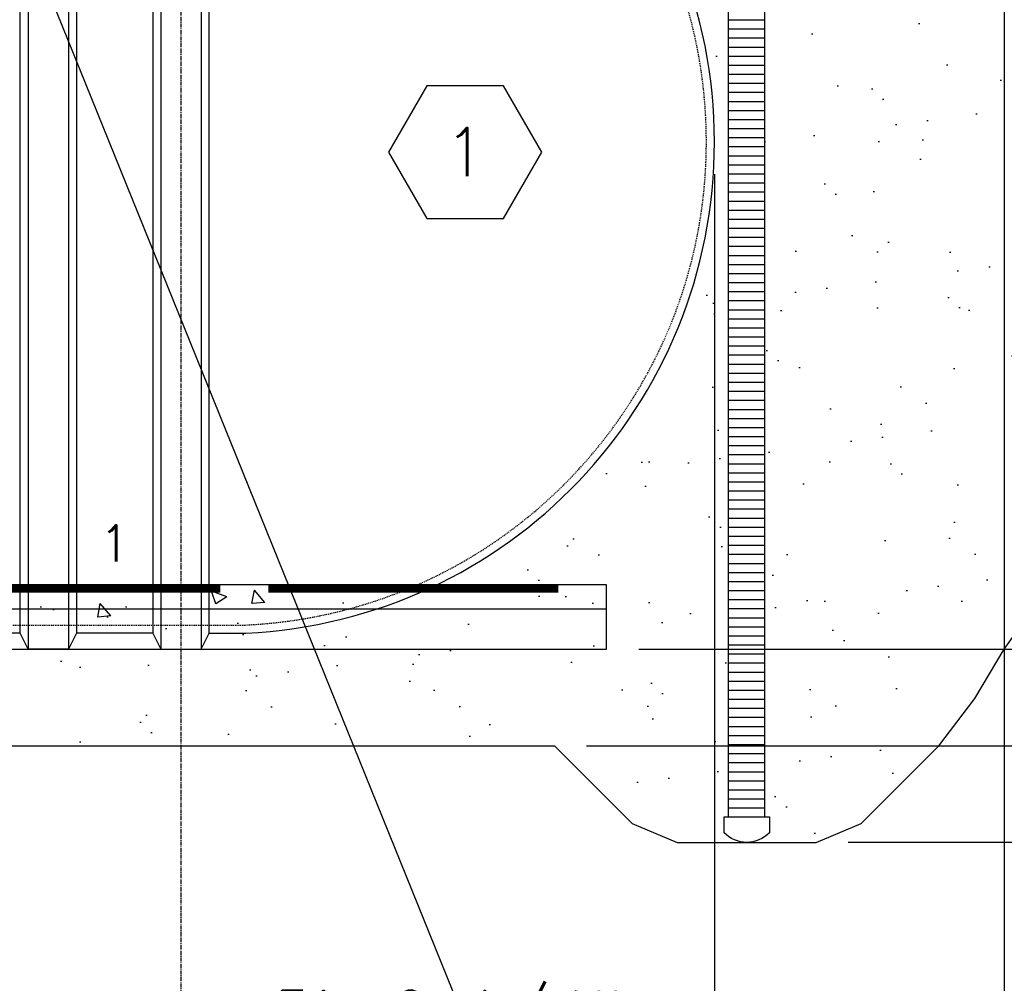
# Model space of a CAD drawing. Extents: x -169 to 6736, y -208 to 3022.
# Tile 587 of 656: x 6322 to 6444, y 750 to 870. Entities that reach past the tile are written whole.
import ezdxf
from ezdxf.enums import TextEntityAlignment as Align

# ---------------------------------------------------------------- set-up
doc = ezdxf.new("R2010")
doc.units = 0
doc.header["$MEASUREMENT"] = 0
doc.header["$PDSIZE"] = 1
doc.linetypes.add('CENTER1', pattern=[0.6625, 0.5, -0.075, 0.0125, -0.075])
doc.linetypes.add('HIDDEN3', pattern=[0.1875, 0.125, -0.0625])
doc.layers.get('0').update_dxf_attribs({"color": 255, "linetype": 'CONTINUOUS'})
doc.layers.get('DEFPOINTS').update_dxf_attribs({"linetype": 'CONTINUOUS'})
for name, color, linetype in [('CENTERLINE', 3, 'CENTER1'), ('CONCRETE-HATCH', 2, 'CONTINUOUS'), ('DIM', 3, 'CONTINUOUS'), ('PEAGRAVEL-HATCH', 3, 'CONTINUOUS'), ('PVC-4', 4, 'CONTINUOUS'), ('PVC-4-HATCH', 7, 'CONTINUOUS'), ('TANK-ANCHOR', 4, 'CONTINUOUS'), ('TANK-HOLE', 5, 'CONTINUOUS'), ('TANK-UST', 5, 'CONTINUOUS'), ('TANK-UST-RIB', 7, 'CONTINUOUS'), ('TANK-UST-RIB-NO.', 7, 'CONTINUOUS'), ('TEXT', 3, 'CONTINUOUS')]:
    doc.layers.add(name, color=color, linetype=linetype)
doc.styles.add('SIMPLEX', font='simplex')
doc.dimstyles.new('DIM64', dxfattribs={"dimscale": 64, "dimtxt": 0.09375, "dimasz": 0.09375, "dimexe": 0.0625, "dimexo": 0.0625, "dimgap": 0.046875, "dimtad": 1, "dimdec": 4, "dimzin": 3, "dimdsep": 46, "dimlunit": 4, "dimtxsty": 'SIMPLEX', "dimcen": 0, "dimclrd": 256, "dimclre": 256, "dimclrt": 256, "dimadec": 0, "dimazin": 0, "dimtfac": 1, "dimtdec": 4, "dimtmove": 0, "dimatfit": 3, "dimfxl": 1, "dimfrac": 2, "dimtolj": 1, "dimtzin": 0, "dimarcsym": 0})

# ---------------------------------------------------------------- blocks, each defined once
blk = doc.blocks.new('*D50')
at = {"layer": 'DEFPOINTS', "color": 0, "transparency": 16777216}
for p in [(5863.15, 854.52), (6407.9, 854.52), (6407.9, 719.02)]:
    blk.add_point(p, dxfattribs=at)
at = {"layer": 'DIM', "lineweight": -2, "transparency": 16777216}
for p, q in [((5863.15, 850.52), (5863.15, 715.02)), ((6407.9, 850.52), (6407.9, 715.02)), ((5869.15, 719.02), (6401.9, 719.02))]:
    blk.add_line(p, q, dxfattribs=at)
at = {"layer": 'DIM', "transparency": 16777216}
for points in [[(5869.15, 720.02), (5869.15, 718.02), (5863.15, 719.02)], [(6401.9, 720.02), (6401.9, 718.02), (6407.9, 719.02)]]:
    blk.add_solid(points, dxfattribs=at)
at = {"layer": 'DIM', "transparency": 16777216, "insert": (6135.53, 726.59), "char_height": 6, "attachment_point": 5, "style": 'SIMPLEX'}
blk.add_mtext('\\A1;45\'-4 3/4" (TANK LENGTH)', dxfattribs=at)
blk = doc.blocks.new('*D53')
at = {"layer": 'DEFPOINTS', "color": 0, "transparency": 16777216}
for p in [(6407.9, 854.52), (6341.65, 737.52), (6341.65, 737.52)]:
    blk.add_point(p, dxfattribs=at)
at = {"layer": 'DIM', "lineweight": -2, "transparency": 16777216}
for p, q in [((6407.9, 850.52), (6407.9, 733.52)), ((6401.9, 737.52), (6347.65, 737.52))]:
    blk.add_line(p, q, dxfattribs=at)
at = {"layer": 'DIM', "transparency": 16777216}
for points in [[(6347.65, 738.52), (6347.65, 736.52), (6341.65, 737.52)], [(6401.9, 738.52), (6401.9, 736.52), (6407.9, 737.52)]]:
    blk.add_solid(points, dxfattribs=at)
at = {"layer": 'DIM', "transparency": 16777216, "insert": (6374.78, 745.09), "char_height": 6, "attachment_point": 5, "style": 'SIMPLEX'}
blk.add_mtext('\\A1;5\'-6 1/4"', dxfattribs=at)
blk = doc.blocks.new('*D64')
at = {"layer": 'DEFPOINTS', "color": 0, "transparency": 16777216}
for p in [(6344.15, 917.52), (6584.94, 917.52), (6394.51, 791.52)]:
    blk.add_point(p, dxfattribs=at)
at = {"layer": 'DIM', "lineweight": -2, "transparency": 16777216}
for p, q in [((6348.15, 917.52), (6588.94, 917.52)), ((6584.94, 797.52), (6584.94, 911.52)), ((6398.51, 791.52), (6588.94, 791.52))]:
    blk.add_line(p, q, dxfattribs=at)
at = {"layer": 'DIM', "transparency": 16777216}
for points in [[(6583.94, 911.52), (6585.94, 911.52), (6584.94, 917.52)], [(6583.94, 797.52), (6585.94, 797.52), (6584.94, 791.52)]]:
    blk.add_solid(points, dxfattribs=at)
at = {"layer": 'DIM', "transparency": 16777216, "insert": (6577.37, 854.52), "char_height": 6, "attachment_point": 5, "rotation": 90, "style": 'SIMPLEX'}
blk.add_mtext('\\A1;10\'-6" O.D. (F.V.)', dxfattribs=at)
blk = doc.blocks.new('*D65')
at = {"layer": 'DEFPOINTS', "color": 0, "transparency": 16777216}
for p in [(6394.51, 791.52), (6420.53, 767.54), (6584.94, 767.54)]:
    blk.add_point(p, dxfattribs=at)
at = {"layer": 'DIM', "lineweight": -2, "transparency": 16777216}
for p, q in [((6398.51, 791.52), (6588.94, 791.52)), ((6584.94, 785.52), (6584.94, 773.54)), ((6424.53, 767.54), (6588.94, 767.54))]:
    blk.add_line(p, q, dxfattribs=at)
at = {"layer": 'DIM', "transparency": 16777216}
for points in [[(6583.94, 785.52), (6585.94, 785.52), (6584.94, 791.52)], [(6583.94, 773.54), (6585.94, 773.54), (6584.94, 767.54)]]:
    blk.add_solid(points, dxfattribs=at)
at = {"layer": 'DIM', "transparency": 16777216, "insert": (6578.37, 779.53), "char_height": 6, "attachment_point": 5, "rotation": 90, "style": 'SIMPLEX'}
blk.add_mtext("\\A1;2'", dxfattribs=at)
blk = doc.blocks.new('*D67')
at = {"layer": 'DEFPOINTS', "color": 0, "transparency": 16777216}
for p in [(6394.51, 791.52), (6566.44, 791.52), (6388.02, 779.53)]:
    blk.add_point(p, dxfattribs=at)
at = {"layer": 'TEXT', "lineweight": -2, "transparency": 16777216}
for p, q in [((6566.44, 797.52), (6566.44, 803.52)), ((6398.51, 791.52), (6570.44, 791.52)), ((6566.44, 779.53), (6566.44, 791.52)), ((6392.02, 779.53), (6570.44, 779.53)), ((6566.44, 773.53), (6566.44, 767.53))]:
    blk.add_line(p, q, dxfattribs=at)
at = {"layer": 'TEXT', "transparency": 16777216}
for points in [[(6565.44, 797.52), (6567.44, 797.52), (6566.44, 791.52)], [(6565.44, 773.53), (6567.44, 773.53), (6566.44, 779.53)]]:
    blk.add_solid(points, dxfattribs=at)
at = {"layer": 'TEXT', "transparency": 16777216, "insert": (6559.87, 785.53), "char_height": 6, "attachment_point": 5, "rotation": 90, "style": 'SIMPLEX'}
blk.add_mtext("\\A1;1'", dxfattribs=at)
blk = doc.blocks.new('HEX')
at = {"color": 3}
blk.add_lwpolyline([(-0.0577, 0.1), (-0.1155, 0), (-0.0577, -0.1), (0.0577, -0.1), (0.1155, 0), (0.0577, 0.1)], close=True, dxfattribs=at)
at = {"color": 3, "style": 'SIMPLEX'}
blk.add_attdef('D#', text='', height=0.08, dxfattribs=at).set_placement((0, 0), align=Align.MIDDLE)
blk = doc.blocks.new('*D61')
at = {"layer": 'DEFPOINTS', "color": 0, "transparency": 16777216}
for p in [(5827.15, 978.01), (6443.91, 978.3), (5827.15, 700.52)]:
    blk.add_point(p, dxfattribs=at)
at = {"layer": 'DIM', "lineweight": -2, "transparency": 16777216}
for p, q in [((5827.15, 974.01), (5827.15, 696.52)), ((6443.91, 974.3), (6443.91, 696.52)), ((6437.91, 700.52), (5833.15, 700.52))]:
    blk.add_line(p, q, dxfattribs=at)
at = {"layer": 'DIM', "transparency": 16777216}
for points in [[(5833.15, 701.52), (5833.15, 699.52), (5827.15, 700.52)], [(6437.91, 701.52), (6437.91, 699.52), (6443.91, 700.52)]]:
    blk.add_solid(points, dxfattribs=at)
at = {"layer": 'DIM', "transparency": 16777216, "insert": (6135.53, 708.09), "char_height": 6, "attachment_point": 5, "style": 'SIMPLEX'}
blk.add_mtext('\\A1;51\'-4 3/4" (F.V. TANK SLAB)', dxfattribs=at)
blk = doc.blocks.new('*D63')
at = {"layer": 'DEFPOINTS', "color": 0, "transparency": 16777216}
for p in [(6443.9, 978.01), (6407.9, 719.02), (6443.9, 719.02)]:
    blk.add_point(p, dxfattribs=at)
at = {"layer": 'DIM', "lineweight": -2, "transparency": 16777216}
for p, q in [((6443.9, 974.01), (6443.9, 715.02)), ((6413.9, 719.02), (6437.9, 719.02))]:
    blk.add_line(p, q, dxfattribs=at)
at = {"layer": 'DIM', "transparency": 16777216}
for points in [[(6413.9, 720.02), (6413.9, 718.02), (6407.9, 719.02)], [(6437.9, 720.02), (6437.9, 718.02), (6443.9, 719.02)]]:
    blk.add_solid(points, dxfattribs=at)
at = {"layer": 'DIM', "transparency": 16777216, "insert": (6425.9, 725.59), "char_height": 6, "attachment_point": 5, "style": 'SIMPLEX'}
blk.add_mtext('\\A1;3\'-0"', dxfattribs=at)

msp = doc.modelspace()

# ---------------------------------------------------------------- hatches: boundary and pattern name
at = {"layer": 'CONCRETE-HATCH', "linetype": 'Continuous'}
h = msp.add_hatch(dxfattribs=at)
h.set_pattern_fill('AR-CONC', color=256, scale=2.67, style=0)
h.set_pattern_definition([(130, (6571.37, 658.424), (-19.15085, -1.6755), [2.0025, -22.0275]), (185, (6571.37, 658.424), (3.7047, 20.0835), [1.602, -17.622]), (79.5486, (6569.773, 658.284), (-15.4462, 18.408), [1.7019, -18.7205]), (133.816, (6571.37, 663.764), (-28.4953, -4.4194), [3.0038, -33.0412]), (83.3644, (6568.995, 663.396), (-24.9555, 26.009), [2.5528, -28.0807]), (188.816, (6571.37, 663.764), (-24.9555, 26.009), [2.403, -26.433]), (159, (6568.7, 662.429), (-15.9374, -10.7499), [2.0025, -22.0275]), (214, (6568.7, 662.429), (-6.4965, 19.3615), [1.602, -17.622]), (108.5486, (6567.371, 661.533), (-22.43394, 8.6116), [1.7019, -18.7205]), (142.5, (6571.3694, 658.424), (-0.32467, 8.88827), [0, -17.4084, 0, -17.889, 0, -17.68875]), (172.5, (6571.369, 658.424), (-7.02396, 10.5308), [0, -10.1994, 0, -17.0079, 0, -6.74175]), (212.5, (6577.3235, 658.424), (-14.25306, -0.60222), [0, -6.675, 0, -20.826, 0, -27.6345]), (222.5, (6579.993, 658.424), (-15.57107, 2.6728), [0, -8.6775, 0, -13.8306, 0, -19.6245])])
h.paths.add_polyline_path([(6135.52922, 791.52328), (6399.52922, 791.52328), (6399.52922, 799.52328), (6135.52922, 799.52328)])
at = {"layer": 'PEAGRAVEL-HATCH'}
h = msp.add_hatch(dxfattribs=at)
h.set_pattern_fill('AR-SAND', color=256, scale=7.5, style=0)
h.set_pattern_definition([(37.5, (6414.161, 854.523), (-0.47245, 14.4512), [0, -11.4, 0, -12.75, 0, -12.1875]), (7.5, (6414.16, 854.523), (13.2733, 21.166), [0, -6.15, 0, -10.275, 0, -3.9375]), (327.5, (6404.936, 854.523), (23.3561, 0.04244), [0, -3.75, 0, -13.5, 0, -17.625]), (317.5, (6404.936, 854.523), (22.546, 6.5826), [0, -1.875, 0, -8.85, 0, -10.125])])
h.paths.add_polyline_path([(6560.28822, 982.01471), (6443.9106, 982.01471), (6443.9106, 978.01471), (6424.22605, 978.01471), (6424.22605, 946.07721), (6414.1606, 946.07721), (6414.1606, 854.52328), (6478.44881, 854.52328), (6478.69035, 855.11144), (6480.0124, 857.87883), (6481.90118, 863.7034), (6483.82383, 868.85813), (6485.37891, 873.06289), (6488.02253, 878.31885), (6489.62945, 880.94683), (6490.66616, 883.57481), (6491.54585, 885.73274), (6493.82815, 889.88196), (6496.41995, 895.13792), (6499.06358, 903.54745), (6501.18885, 909.32901), (6503.26228, 914.05937), (6504.86919, 918.26414), (6505.90591, 921.94331), (6509.0679, 926.67367)])
h.paths.add_polyline_path([(6417.27939, 867.55102), (6476.27939, 867.55102), (6476.27939, 886.55102), (6417.27939, 886.55102)], flags=24)
h = msp.add_hatch(dxfattribs=at)
h.set_pattern_fill('AR-SAND', color=256, scale=7.5, style=0)
h.set_pattern_definition([(37.5, (6327.404, 854.523), (-0.47245, 14.4512), [0, -11.4, 0, -12.75, 0, -12.1875]), (7.5, (6327.404, 854.523), (13.2733, 21.166), [0, -6.15, 0, -10.275, 0, -3.9375]), (327.5, (6318.179, 854.523), (23.3561, 0.0424), [0, -3.75, 0, -13.5, 0, -17.625]), (317.5, (6318.18, 854.523), (22.546, 6.5826), [0, -1.875, 0, -8.85, 0, -10.125])])
h.paths.add_polyline_path([(6399.47605, 978.01471), (6334.51411, 978.01471), (6334.51411, 976.75093), (6334.49959, 973.7036), (6327.40422, 973.7036), (6327.40422, 930.05404), (6327.65422, 930.05404, 0.414213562), (6328.30342, 929.40484), (6328.30342, 929.05328), (6331.11462, 929.05328, -0.414213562), (6337.11462, 923.05328), (6337.11462, 915.52328), (6338.15422, 915.52328), (6339.15422, 917.52328), (6344.15422, 917.52328), (6345.15422, 915.52328), (6349.69024, 915.52328, -0.400592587), (6407.90442, 854.52328), (6409.6606, 854.52328), (6409.6606, 946.07721), (6399.47605, 946.07721)])
h = msp.add_hatch(dxfattribs=at)
h.set_pattern_fill('AR-SAND', color=256, scale=7.5, style=0)
h.set_pattern_definition([(37.5, (6341.654, 767.535), (-0.47245, 14.4512), [0, -11.4, 0, -12.75, 0, -12.1875]), (7.5, (6341.654, 767.535), (13.2733, 21.166), [0, -6.15, 0, -10.275, 0, -3.9375]), (327.5, (6332.429, 767.535), (23.3561, 0.0424), [0, -3.75, 0, -13.5, 0, -17.625]), (317.5, (6332.43, 767.535), (22.546, 6.5826), [0, -1.875, 0, -8.85, 0, -10.125])])
h.paths.add_polyline_path([(6409.6606, 854.52328), (6407.90442, 854.52328, -0.287899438), (6373.37334, 799.52328), (6399.52922, 799.52328), (6399.52922, 791.52328), (6341.65422, 791.52328), (6341.65422, 779.52798), (6388.02234, 779.528), (6397.6792, 769.87114), (6403.27739, 767.53536), (6411.9106, 767.53536, -0.201565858), (6409.0981, 768.71718), (6409.0981, 770.68593), (6409.6606, 770.68593)])
h.paths.add_polyline_path([(6459.61648, 816.261), (6460.70503, 818.88898), (6463.29682, 824.14494), (6465.13684, 828.14009), (6469.6208, 835.70805), (6473.08404, 842.76425), (6475.60587, 847.60977), (6476.98149, 850.95033), (6478.44881, 854.52328), (6414.1606, 854.52328), (6414.1606, 770.68593), (6414.7231, 770.68593), (6414.7231, 768.71718, -0.201565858), (6411.9106, 767.53536), (6420.53185, 767.53536), (6426.13005, 769.87114), (6435.7869, 779.528), (6440.26431, 785.39639), (6443.90462, 791.52328), (6450.70071, 801.01872), (6455.42319, 808.90491)])
h = msp.add_hatch(dxfattribs=at)
h.set_pattern_fill('AR-SAND', color=256, scale=7.5, style=0)
h.set_pattern_definition([(37.5, (6081.404, 779.528), (-0.47245, 14.4512), [0, -11.4, 0, -12.75, 0, -12.1875]), (7.5, (6081.404, 779.528), (13.2733, 21.1661), [0, -6.15, 0, -10.275, 0, -3.9375]), (327.5, (6072.179, 779.528), (23.35606, 0.04244), [0, -3.75, 0, -13.5, 0, -17.625]), (317.5, (6072.18, 779.528), (22.546, 6.5826), [0, -1.875, 0, -8.85, 0, -10.125])])
h.paths.add_polyline_path([(6114.40422, 791.52328), (6111.90422, 791.52328), (6081.40422, 791.52328), (6081.40422, 779.5279), (6114.40422, 779.52791)])
h.paths.add_polyline_path([(6140.15418, 791.52328), (6137.65422, 791.52328), (6135.52922, 791.52328), (6114.40422, 791.52328), (6114.40422, 779.52791), (6140.15418, 779.52792)])
h.paths.add_polyline_path([(6206.15422, 791.52328), (6203.65422, 791.52328), (6140.15422, 791.52328), (6140.15422, 779.52792), (6206.15422, 779.52794)])
h.paths.add_polyline_path([(6222.65432, 791.52328), (6220.15422, 791.52328), (6206.15422, 791.52328), (6206.15422, 779.52794), (6222.65432, 779.52794)])
h.paths.add_polyline_path([(6242.65422, 791.52328), (6240.15422, 791.52328), (6222.65432, 791.52328), (6222.65432, 779.52794), (6242.65422, 779.52795)])
h.paths.add_polyline_path([(6341.65422, 791.52328), (6339.15422, 791.52328), (6242.65422, 791.52328), (6242.65422, 779.52795), (6341.65422, 779.52798)])

# ---------------------------------------------------------------- linework, layer by layer
msp.add_line((6735.70973, -141.46719), (5482.68298, 2955.53672))
at = {"layer": 'CENTERLINE'}
msp.add_line((6341.65422, 733.52328), (6341.65422, 895.64071), dxfattribs=at)
at = {"layer": 'PVC-4'}
for p, q in [((6409.6606, 770.68593), (6409.6606, 973.84563)), ((6414.1606, 770.68593), (6414.1606, 973.84563))]:
    msp.add_line(p, q, dxfattribs=at)
msp.add_lwpolyline([(6414.7231, 768.71718, -0.420204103), (6409.0981, 768.71718), (6409.0981, 770.68593), (6414.7231, 770.68593)], format="xyb", close=True, dxfattribs=at)
at = {"layer": 'PVC-4-HATCH', "linetype": 'Continuous'}
for points in [[(6409.6606, 869.68593), (6414.1606, 869.68593)], [(6409.6606, 868.56093), (6414.1606, 868.56093)], [(6409.6606, 867.43593), (6414.1606, 867.43593)], [(6409.6606, 866.31093), (6414.1606, 866.31093)], [(6409.6606, 865.18593), (6414.1606, 865.18593)], [(6409.6606, 864.06093), (6414.1606, 864.06093)], [(6409.6606, 862.93593), (6414.1606, 862.93593)], [(6409.6606, 861.81093), (6414.1606, 861.81093)], [(6409.6606, 860.68593), (6414.1606, 860.68593)], [(6409.6606, 859.56093), (6414.1606, 859.56093)], [(6409.6606, 858.43593), (6414.1606, 858.43593)], [(6409.6606, 857.31093), (6414.1606, 857.31093)], [(6409.6606, 856.18593), (6414.1606, 856.18593)], [(6409.6606, 855.06093), (6414.1606, 855.06093)], [(6409.6606, 853.93593), (6414.1606, 853.93593)], [(6409.6606, 852.81093), (6414.1606, 852.81093)], [(6409.6606, 851.68593), (6414.1606, 851.68593)], [(6409.6606, 850.56093), (6414.1606, 850.56093)], [(6409.6606, 849.43593), (6414.1606, 849.43593)], [(6409.6606, 848.31093), (6414.1606, 848.31093)], [(6409.6606, 847.18593), (6414.1606, 847.18593)], [(6409.6606, 846.06093), (6414.1606, 846.06093)], [(6409.6606, 844.93593), (6414.1606, 844.93593)], [(6409.6606, 843.81093), (6414.1606, 843.81093)], [(6409.6606, 842.68593), (6414.1606, 842.68593)], [(6409.6606, 841.56093), (6414.1606, 841.56093)], [(6409.6606, 840.43593), (6414.1606, 840.43593)], [(6409.6606, 839.31093), (6414.1606, 839.31093)], [(6409.6606, 838.18593), (6414.1606, 838.18593)], [(6409.6606, 837.06093), (6414.1606, 837.06093)], [(6409.6606, 835.93593), (6414.1606, 835.93593)], [(6409.6606, 834.81093), (6414.1606, 834.81093)], [(6409.6606, 833.68593), (6414.1606, 833.68593)], [(6409.6606, 832.56093), (6414.1606, 832.56093)], [(6409.6606, 831.43593), (6414.1606, 831.43593)], [(6409.6606, 830.31093), (6414.1606, 830.31093)], [(6409.6606, 829.18593), (6414.1606, 829.18593)], [(6409.6606, 828.06093), (6414.1606, 828.06093)], [(6409.6606, 826.93593), (6414.1606, 826.93593)], [(6409.6606, 825.81093), (6414.1606, 825.81093)], [(6409.6606, 824.68593), (6414.1606, 824.68593)], [(6409.6606, 823.56093), (6414.1606, 823.56093)], [(6409.6606, 822.43593), (6414.1606, 822.43593)], [(6409.6606, 821.31093), (6414.1606, 821.31093)], [(6409.6606, 820.18593), (6414.1606, 820.18593)], [(6409.6606, 819.06093), (6414.1606, 819.06093)], [(6409.6606, 817.93593), (6414.1606, 817.93593)], [(6409.6606, 816.81093), (6414.1606, 816.81093)], [(6409.6606, 815.68593), (6414.1606, 815.68593)], [(6409.6606, 814.56093), (6414.1606, 814.56093)], [(6409.6606, 813.43593), (6414.1606, 813.43593)], [(6409.6606, 812.31093), (6414.1606, 812.31093)], [(6409.6606, 811.18593), (6414.1606, 811.18593)], [(6409.6606, 810.06093), (6414.1606, 810.06093)], [(6409.6606, 808.93593), (6414.1606, 808.93593)], [(6409.6606, 807.81093), (6414.1606, 807.81093)], [(6409.6606, 806.68593), (6414.1606, 806.68593)], [(6409.6606, 805.56093), (6414.1606, 805.56093)], [(6409.6606, 804.43593), (6414.1606, 804.43593)], [(6409.6606, 803.31093), (6414.1606, 803.31093)], [(6409.6606, 802.18593), (6414.1606, 802.18593)], [(6409.6606, 801.06093), (6414.1606, 801.06093)], [(6409.6606, 799.93593), (6414.1606, 799.93593)], [(6409.6606, 798.81093), (6414.1606, 798.81093)], [(6409.6606, 797.68593), (6414.1606, 797.68593)], [(6409.6606, 796.56093), (6414.1606, 796.56093)], [(6409.6606, 795.43593), (6414.1606, 795.43593)], [(6409.6606, 794.31093), (6414.1606, 794.31093)], [(6409.6606, 793.18593), (6414.1606, 793.18593)], [(6409.6606, 792.06093), (6414.1606, 792.06093)], [(6409.6606, 790.93593), (6414.1606, 790.93593)], [(6409.6606, 789.81093), (6414.1606, 789.81093)], [(6409.6606, 788.68593), (6414.1606, 788.68593)], [(6409.6606, 787.56093), (6414.1606, 787.56093)], [(6409.6606, 786.43593), (6414.1606, 786.43593)], [(6409.6606, 785.31093), (6414.1606, 785.31093)], [(6409.6606, 784.18593), (6414.1606, 784.18593)], [(6409.6606, 783.06093), (6414.1606, 783.06093)], [(6409.6606, 781.93593), (6414.1606, 781.93593)], [(6409.6606, 780.81093), (6414.1606, 780.81093)], [(6409.6606, 779.68593), (6414.1606, 779.68593)], [(6409.6606, 778.56093), (6414.1606, 778.56093)], [(6409.6606, 777.43593), (6414.1606, 777.43593)], [(6409.6606, 776.31093), (6414.1606, 776.31093)], [(6409.6606, 775.18593), (6414.1606, 775.18593)], [(6409.6606, 774.06093), (6414.1606, 774.06093)], [(6409.6606, 772.93593), (6414.1606, 772.93593)], [(6409.6606, 771.81093), (6414.1606, 771.81093)]]:
    msp.add_lwpolyline(points, dxfattribs=at)
at = {"layer": 'TANK-ANCHOR', "color": 1}
for p in [(6046.51007, 796.52328), (6220.51007, 796.52328)]:
    msp.add_line(p, (6394.51007, 796.52328), dxfattribs=at)
at = {"layer": 'TANK-ANCHOR'}
msp.add_lwpolyline([(6220.51007, 791.52328), (6394.51007, 791.52328), (6394.51007, 799.52328), (6220.51007, 799.52328)], close=True, dxfattribs=at)
at = {"layer": 'TANK-ANCHOR', "color": 3, "const_width": 1}
for points in [[(6346.51007, 799.02328), (6310.51007, 799.02328)], [(6388.51007, 799.02328), (6352.51007, 799.02328)]]:
    msp.add_lwpolyline(points, dxfattribs=at)
at = {"layer": 'TANK-HOLE', "linetype": 'Continuous'}
msp.add_lwpolyline([(5838.41513, 779.52781), (6388.02234, 779.528), (6397.6792, 769.87114), (6403.27739, 767.53536), (6420.53185, 767.53536), (6426.13005, 769.87114), (6435.7869, 779.528), (6440.26431, 785.39639), (6443.90462, 791.52328), (6450.70071, 801.01872)], dxfattribs=at)
at = {"layer": 'TANK-UST'}
for p, q in [((6321.65422, 793.52328), (6312.15422, 793.52328)), ((6338.15422, 793.52328), (6328.65422, 793.52328))]:
    msp.add_line(p, q, dxfattribs=at)
msp.add_lwpolyline([(6345.15422, 793.52328), (6349.69024, 793.52328, 0.954330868), (6349.69024, 915.52328), (6345.15422, 915.52328)], format="xyb", dxfattribs=at)
at = {"layer": 'TANK-UST', "color": 2, "linetype": 'HIDDEN3'}
msp.add_lwpolyline([(6060.91238, 794.52328), (6120.17377, 794.52328), (6160.65671, 794.52328), (6162.15671, 795.52328), (6168.15671, 795.52328), (6169.65671, 794.52328), (6176.65671, 794.52328), (6178.15671, 795.52328), (6184.15671, 795.52328), (6185.65671, 794.52328), (6209.86263, 794.52328), (6211.36378, 795.52404), (6217.36378, 795.52404), (6218.86493, 794.52328), (6263.15422, 794.52328), (6264.65422, 795.52328), (6286.65422, 795.52328), (6288.15422, 794.52328), (6345.17377, 794.52328), (6349.66697, 794.52328, 0.9539575), (6349.66697, 914.52328), (6345.17377, 914.52328), (6120.17377, 914.52328), (6021.15442, 914.52328)], format="xyb", dxfattribs=at)
at = {"layer": 'TANK-UST-RIB', "color": 7}
for p, q in [((6339.15422, 917.52328), (6339.15422, 791.52328)), ((6344.15422, 917.52328), (6344.15422, 791.52328)), ((6322.65422, 914.58578), (6322.65422, 791.52328)), ((6327.65422, 914.58578), (6327.65422, 791.52328))]:
    msp.add_line(p, q, dxfattribs=at)
at = {"layer": 'TANK-UST-RIB', "color": 5}
for points in [[(6339.15422, 791.52328), (6344.15422, 791.52328), (6345.15422, 793.52328), (6345.15422, 915.52328), (6344.15422, 917.52328), (6339.15422, 917.52328), (6338.15422, 915.52328), (6338.15422, 793.52328)], [(6327.65422, 791.52328), (6322.65422, 791.52328), (6321.65422, 793.52328), (6321.65422, 912.89828), (6322.65422, 914.58578), (6327.65422, 914.58578), (6328.65422, 912.89828), (6328.65422, 793.52328)]]:
    msp.add_lwpolyline(points, close=True, dxfattribs=at)

# ---------------------------------------------------------------- block references
at = {"layer": 'TEXT'}
ref = msp.add_blockref('HEX', (6376.93495, 853.257), dxfattribs=dict(at, xscale=82.50601499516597, yscale=82.50601499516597, zscale=82.50601499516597))
ref.add_attrib('D#', '1', dxfattribs={"layer": '0', "color": 0, "height": 6, "style": 'SIMPLEX'}).set_placement((6376.93495, 853.257), align=Align.MIDDLE)

# ---------------------------------------------------------------- texts
at = {"layer": 'TANK-UST-RIB-NO.', "style": 'SIMPLEX'}
msp.add_text('1', height=4.5, dxfattribs=at).set_placement((6333.40422, 804.67179), align=Align.MIDDLE)

# ---------------------------------------------------------------- dimensions: what is measured, and where the dimension line sits
at = {"layer": 'DIM'}
for base, p1, p2, angle, text, picture, middle in [((5827.15422, 700.52328), (6443.9106, 978.29596), (5827.15422, 978.01471), 180, '<> (F.V. TANK SLAB)', '*D61', (6135.53241, 708.09471)), ((6584.94011, 917.52328), (6394.51007, 791.52328), (6344.15462, 917.52328), 90, '<> O.D. (F.V.)', '*D64', (6577.36868, 854.52328)), ((6407.90442, 719.02328), (5863.15442, 854.52328), (6407.90442, 854.52328), 180, '<> (TANK LENGTH)', '*D50', (6135.52942, 726.59471))]:
    dim = msp.add_linear_dim(base=base, p1=p1, p2=p2, angle=angle, text=text, dimstyle='DIM64', dxfattribs=at)
    dim.commit()
    dim.dimension.update_dxf_attribs({"geometry": picture, "text_midpoint": middle})
dim = msp.add_linear_dim(base=(6443.90442, 719.02328), p1=(6407.90442, 719.02328), p2=(6443.90442, 978.01471), dimstyle='DIM64', dxfattribs=at)
dim.commit()
dim.dimension.update_dxf_attribs({"geometry": '*D63', "text_midpoint": (6425.90442, 725.59471)})
at = {"layer": 'DIM', "color": 1}
dim = msp.add_linear_dim(base=(6341.65422, 737.52328), p1=(6407.90442, 854.52328), p2=(6341.65422, 737.52328), angle=180, dimstyle='DIM64', dxfattribs=at)
dim.commit()
dim.dimension.update_dxf_attribs({"geometry": '*D53', "text_midpoint": (6374.77932, 745.09471)})
at = {"layer": 'DIM'}
dim = msp.add_linear_dim(base=(6584.94011, 767.53536), p1=(6394.51007, 791.52328), p2=(6420.53185, 767.53536), angle=270, text="2'", dimstyle='DIM64', dxfattribs=at)
dim.commit()
dim.dimension.update_dxf_attribs({"geometry": '*D65', "text_midpoint": (6584.94011, 779.52932), "dimtype": 160})
at = {"layer": 'TEXT'}
dim = msp.add_linear_dim(base=(6566.44011, 791.52328), p1=(6388.02234, 779.528), p2=(6394.51007, 791.52328), angle=90, text="1'", dimstyle='DIM64', dxfattribs=at)
dim.commit()
dim.dimension.update_dxf_attribs({"geometry": '*D67', "text_midpoint": (6566.44011, 785.52564), "dimtype": 160})

doc.saveas('drawing.dxf')
